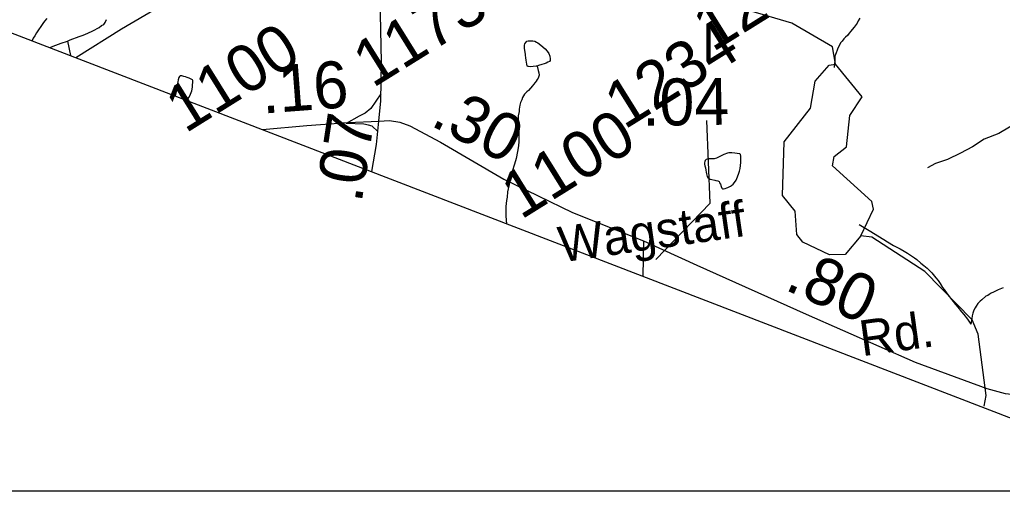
# Model space of a CAD drawing. Extents: x 2001466 to 31450019, y -30647475 to 847247.
# Drawn here: x 2042862 to 2048097, y 658076 to 660687 of the extents above; entities that cross this region are included whole.
import ezdxf

# ---------------------------------------------------------------- set-up
doc = ezdxf.new("R2010")
doc.units = 0
for name, color, linetype in [('Exist Boundary Political CountyLine', 7, 'Continuous'), ('Exist Hydrographic Creek Single Shore', 7, 'Continuous'), ('Exist Hydrographic Misc Water Feature', 7, 'Continuous'), ('Exist Hydrographic Pond Under 1500 Sq Ft', 7, 'Continuous'), ('Exist Road Non-System Type 51', 7, 'Continuous'), ('Exist Road Primary NC Attributed', 7, 'Continuous'), ('Exist Road Secondary Mileage Hundredths English Label', 7, 'Continuous'), ('Exist Road Secondary Type 51 Attributed', 7, 'Continuous'), ('Exist Road Secondary Type 51 Label', 7, 'Continuous'), ('Exist Road Secondary Type 51 Number Label', 7, 'Continuous'), ('Map Preparation Inset Cut Line', 7, 'Continuous')]:
    doc.layers.add(name, color=color, linetype=linetype)

msp = doc.modelspace()

# ---------------------------------------------------------------- linework, layer by layer
at = {"layer": 'Exist Boundary Political CountyLine'}
msp.add_lwpolyline([(2025347, 667357.1), (2026293.9, 666990.5), (2073692.9, 648709.4), (2076162.7, 647794.5), (2078580.1, 646988.2), (2083338.8, 645254.9), (2086621.1, 644117.9)], dxfattribs=at)
at = {"layer": 'Exist Hydrographic Creek Single Shore'}
for points in [[(2047208.2, 660449.1), (2047192.2, 660541.3), (2046975.3, 660667.1), (2046316.2, 660864.2), (2046191.2, 660971.7), (2046174.1, 661182.1), (2046331.2, 661815.3), (2046331.2, 662064.7), (2046239.1, 662148.6), (2046005.2, 662264.9), (2045997.2, 662304.5)], [(2048000.7, 658625.7), (2048011.2, 658684.1), (2047969.2, 659009.8), (2047936.2, 659085.9), (2047685.2, 659343.6), (2047402.2, 659526.5), (2047343.1, 659534.2)]]:
    msp.add_lwpolyline(points, dxfattribs=at)
at = {"layer": 'Exist Hydrographic Misc Water Feature'}
msp.add_line((2043116.4, 660572.7), (2043133.5, 660495.7), dxfattribs=at)
for points in [[(2043006.3, 660692.4), (2042994.2, 660678.4), (2042986.2, 660666.3), (2042974.3, 660650.3), (2042962.4, 660632.3), (2042952.4, 660616.3), (2042942.3, 660600.3), (2042934.5, 660588.3), (2042927.9, 660575)], [(2043116.4, 660572.7), (2043130.6, 660578.7), (2043178.3, 660596.7), (2043200.3, 660604.8), (2043224.3, 660614.9), (2043252.4, 660626.9), (2043286.2, 660644.9), (2043298.3, 660654.9), (2043310.2, 660660.9), (2043318.2, 660670.9), (2043324.1, 660687)], [(2047337.4, 660694.6), (2047329.4, 660680.5), (2047323.5, 660668.5), (2047313.4, 660654.5), (2047307.5, 660646.5), (2047297.6, 660634.5), (2047289.6, 660624.4), (2047281.6, 660614.5), (2047271.6, 660602.5), (2047261.5, 660592.5), (2047253.7, 660584.4), (2047243.7, 660572.4), (2047235.7, 660562.4), (2047229.7, 660550.4), (2047221.8, 660534.4), (2047217.6, 660524.4), (2047211.7, 660510.3), (2047205.8, 660492.3)], [(2043022.8, 660538.4), (2043054.5, 660550.5), (2043082.4, 660560.6), (2043116.4, 660572.7)], [(2045618.2, 660439.3), (2045614.1, 660439.3), (2045598.1, 660437.3), (2045582.2, 660435.3), (2045572.1, 660437.3), (2045568.2, 660437.3), (2045566.2, 660441.3), (2045564.1, 660449.3), (2045560.2, 660471.2), (2045558.2, 660483.2), (2045556.1, 660497.2), (2045556.1, 660501.2), (2045552, 660535.2), (2045552, 660543.2), (2045552, 660551.2), (2045553.9, 660557.2), (2045558, 660565.2), (2045563.9, 660571.2), (2045571.9, 660573.3), (2045584, 660573.3), (2045595.9, 660573.3), (2045605.9, 660571.3), (2045616, 660567.3), (2045621.9, 660563.3), (2045637.9, 660551.4), (2045662.1, 660531.4), (2045672, 660519.5), (2045682, 660505.5), (2045686.1, 660491.5), (2045688.2, 660477.5), (2045688.2, 660469.5), (2045684.3, 660463.5), (2045676.3, 660459.5), (2045666.2, 660455.5), (2045656.2, 660451.4), (2045644.3, 660447.4), (2045626.2, 660441.4), (2045618.2, 660439.3)], [(2047205.8, 660492.3), (2047205.8, 660484.3), (2047205.8, 660476.3), (2047205.8, 660466.3), (2047203.9, 660452.3), (2047201.9, 660432.3)], [(2045618.2, 660439.3), (2045624.2, 660415.4), (2045628.3, 660403.4), (2045630.3, 660391.4), (2045628.3, 660385.4), (2045624.4, 660375.4), (2045618.2, 660367.3), (2045614.3, 660359.3), (2045608.4, 660351.3), (2045600.4, 660341.3), (2045594.5, 660333.3), (2045584.4, 660321.3), (2045572.5, 660309.3), (2045564.5, 660301.3), (2045552.4, 660289.3), (2045546.5, 660281.3), (2045540.5, 660271.2), (2045536.6, 660259.2), (2045530.5, 660245.2), (2045526.6, 660231.2), (2045522.7, 660209.2), (2045522.7, 660197.2), (2045518.6, 660173.2), (2045518.6, 660149.2), (2045518.8, 660123.2), (2045520.8, 660105.2), (2045520.8, 660083.2), (2045520.8, 660059.2), (2045520.8, 660037.3), (2045519, 660013.3), (2045515.1, 659983.3), (2045507.1, 659947.2), (2045499.1, 659917.2), (2045485.4, 659877.2), (2045479.2, 659851.2), (2045473.3, 659829.2), (2045469.4, 659807.2), (2045461.4, 659769.2), (2045459.5, 659741.2), (2045455.6, 659723.2), (2045451.5, 659691.2), (2045451.7, 659667.2), (2045451.7, 659643.2), (2045453.8, 659615.2), (2045456.2, 659599.9)], [(2047343.1, 659534.2), (2047410.2, 659677.3), (2047401.2, 659716.8), (2047193.2, 659908), (2047201.2, 659957.1), (2047267.1, 660008.3), (2047284.1, 660175.2), (2047350.1, 660275.6), (2047208.2, 660449.1)], [(2043751.9, 660257.2), (2043764.8, 660273.9), (2043772.8, 660289.9), (2043778.9, 660307.9), (2043782.6, 660325.9), (2043782.6, 660339.9), (2043784.7, 660351.9), (2043784.7, 660361.9), (2043782.6, 660365.9), (2043764.8, 660373.9), (2043754.7, 660377.9), (2043744.7, 660381.9), (2043736.7, 660383.9), (2043730.7, 660385.8), (2043726.6, 660387.8), (2043720.7, 660387.8), (2043716.8, 660387.8), (2043712.7, 660383.8), (2043710.6, 660377.8), (2043706.7, 660365.8), (2043704.7, 660355.8)], [(2043704.7, 660355.8), (2043700.8, 660337.8), (2043698.8, 660317.8), (2043694.9, 660301.8), (2043692.8, 660289.8), (2043690.4, 660280.9)], [(2046632.8, 659975.4), (2046613, 659967.3), (2046592.9, 659957.3), (2046575, 659949.2), (2046562.9, 659945.2), (2046554.9, 659945.2), (2046544.9, 659945.2), (2046534.8, 659945.2), (2046525, 659943.2), (2046518.8, 659941.1), (2046514.9, 659935.1), (2046512.9, 659931.1), (2046510.8, 659923.1), (2046511, 659917.1), (2046513.1, 659907.1), (2046515.1, 659897.2), (2046517, 659885.2), (2046519, 659873.2), (2046521.1, 659865.2), (2046525, 659851.2), (2046529.1, 659845.1), (2046535.2, 659839.1), (2046541.2, 659837.2), (2046549.2, 659835.3), (2046565.2, 659831.3), (2046571.1, 659829.3), (2046581.2, 659827.3), (2046585.1, 659825.3), (2046589.2, 659823.3), (2046591.2, 659817.3), (2046595.1, 659809.3), (2046599.2, 659797.3), (2046603.1, 659789.3), (2046607.2, 659785.4), (2046611.1, 659785.4), (2046621.2, 659787.4), (2046629.1, 659789.4), (2046635.1, 659791.4), (2046649.2, 659799.4), (2046655.2, 659803.4), (2046663.2, 659809.4), (2046671.2, 659819.4), (2046679.2, 659831.5), (2046687, 659849.5), (2046693.1, 659867.5), (2046697, 659879.5), (2046701.1, 659893.5), (2046703, 659909.5), (2046704.8, 659925.5), (2046704.8, 659947.5), (2046704.8, 659959.5), (2046702.8, 659967.5), (2046698.9, 659971.5), (2046684.7, 659973.4), (2046672.8, 659975.4), (2046656.8, 659977.4), (2046640.8, 659977.4), (2046632.8, 659975.4)], [(2047335.3, 659594.8), (2047397.5, 659556.9), (2047411.4, 659548.9), (2047465.6, 659515), (2047485.4, 659503.1), (2047517.4, 659483.1), (2047553.7, 659465.2), (2047573.6, 659453.2), (2047591.7, 659441.2), (2047607.7, 659431.3), (2047629.6, 659417.3), (2047641.7, 659407.3), (2047663.8, 659389.4), (2047679.8, 659375.4), (2047697.7, 659361.4), (2047705.7, 659353.4), (2047721.7, 659337.5), (2047743.8, 659309.6), (2047755.9, 659295.6), (2047766, 659279.6), (2047777.9, 659259.6), (2047788.1, 659247.6), (2047800, 659229.7), (2047821.9, 659201.7), (2047836.1, 659183.8), (2047848.2, 659167.8), (2047860.1, 659153.8), (2047880.2, 659129.8), (2047892.1, 659115.9), (2047912.2, 659089.9), (2047930.2, 659064)], [(2048101.8, 659256.3), (2048075.8, 659246.2), (2048050, 659234.1), (2048038.1, 659228.1), (2048028, 659222.1), (2048020, 659216.1), (2048010, 659212.1), (2047988, 659194), (2047980, 659186), (2047966.1, 659174), (2047958.1, 659160), (2047952.1, 659150), (2047946.2, 659138), (2047940, 659122), (2047936.2, 659107.9), (2047934.3, 659093.9), (2047930.2, 659064)]]:
    msp.add_lwpolyline(points, dxfattribs=at)
at = {"layer": 'Exist Hydrographic Pond Under 1500 Sq Ft'}
for points in [[(2046993.1, 659666), (2046926.1, 659749.4), (2046934.3, 660034.7), (2047075.1, 660215.6), (2047100.2, 660359.4), (2047175.2, 660443.2), (2047208.2, 660449.1)], [(2047343.1, 659534.2), (2047260.1, 659434.3), (2047177, 659432.7), (2047035.2, 659501.2), (2047002.1, 659541.3), (2046993.1, 659666)]]:
    msp.add_lwpolyline(points, dxfattribs=at)
at = {"layer": 'Exist Road Non-System Type 51'}
for points in [[(2044786.4, 660291.5), (2044733.1, 660212.2), (2044702.6, 660188.8), (2044670.2, 660171.5), (2044601.1, 660133.3)], [(2048431, 660305.1), (2048299.2, 660217.8), (2048183.6, 660142.2), (2048078.4, 660080.3), (2047999.8, 660049.9), (2047938.9, 660009.1), (2047874.2, 659974.4), (2047805.6, 659941.8), (2047741.1, 659919.1), (2047698.6, 659896)], [(2044769.6, 660090.4), (2044739.1, 660118.1), (2044721.3, 660124.5), (2044695.4, 660129), (2044601.1, 660133.3)]]:
    msp.add_lwpolyline(points, dxfattribs=at)
at = {"layer": 'Exist Road Primary NC Attributed'}
msp.add_lwpolyline([(2043161.8, 660484.8), (2043403.6, 660637.1), (2043704.5, 660815.2), (2044097.5, 661058.1), (2044399.9, 661239.3), (2044562.7, 661341.9)], dxfattribs=at)
at = {"layer": 'Exist Road Secondary Type 51 Attributed'}
for points in [[(2044775.1, 660145.1), (2044785.7, 660253.9), (2044789.4, 660461.9), (2044784.6, 660715.5), (2044777.2, 660821.1), (2044744.5, 660923.5), (2044685.9, 661063), (2044602.6, 661252.1), (2044562.7, 661341.9)], [(2044155.9, 660101.4), (2044392, 660121.8), (2044610.5, 660138.7), (2044775.1, 660145.1)], [(2044738.1, 659876.9), (2044762.5, 660020.4), (2044775.1, 660145.1)], [(2044775.1, 660145.1), (2044832.7, 660149.3), (2044886.5, 660139.8), (2044940.3, 660120.8), (2045103.9, 660034.1), (2045441.7, 659836.6), (2045806.9, 659659.2), (2046185.3, 659508.1)], [(2046185.3, 659508.1), (2046181.7, 659320.1)], [(2046185.3, 659508.1), (2046469.3, 659377.1), (2047052, 659116.2), (2047633, 658861.7), (2048014.6, 658721.2), (2048112.8, 658694.8), (2048217.3, 658683.1), (2048334.4, 658695.8), (2048452.7, 658729.6), (2048709.7, 658890.2), (2048969.4, 659082.4), (2049065.9, 659158.5), (2049156.7, 659236.6), (2049255.9, 659293.7), (2049373.1, 659329.6), (2049528.3, 659343.3), (2049868.7, 659315.9), (2049986.1, 659304.2), (2050076.9, 659300)]]:
    msp.add_lwpolyline(points, dxfattribs=at)
at = {"layer": 'Exist Road Secondary Type 51 Number Label'}
msp.add_lwpolyline([(2046250.7, 659408.5), (2046541.5, 659708.6), (2046522.7, 660149.4)], dxfattribs=at)
at = {"layer": 'Map Preparation Inset Cut Line'}
msp.add_lwpolyline([(2049181, 658173.9), (2029908.9, 658173.9), (2029908.9, 665546.5)], dxfattribs=at)

# ---------------------------------------------------------------- texts
at = {"layer": 'Exist Road Secondary Mileage Hundredths English Label'}
for s, rotation, p in [('.16', 4.3582, (2044156.9, 660185.7)), ('.04', 0.7288, (2046179, 660120.8)), ('.30', 332.9558, (2045043.2, 660125.9)), ('.07', 81.3099, (2044683.1, 659705)), ('.80', 336.0028, (2046930.6, 659250.4))]:
    msp.add_text(s, height=250, rotation=rotation, dxfattribs=at).set_placement(p)
at = {"layer": 'Exist Road Secondary Type 51 Label'}
for s, rotation, p in [('Wagstaff', 8.1901, (2045747, 659392.1)), ('Rd.', 7.9208, (2047350, 658892.1))]:
    msp.add_text(s, height=190, rotation=rotation, dxfattribs=at).set_placement(p)
at = {"layer": 'Exist Road Secondary Type 51 Number Label'}
for s, p in [('1251', (2046553.9, 660510.9)), ('1173', (2044743, 660319.5)), ('1234', (2046083.3, 660097.5)), ('1100', (2043744.3, 660077.8)), ('1100', (2045532.4, 659617.7))]:
    msp.add_text(s, height=250, rotation=31.918, dxfattribs=at).set_placement(p)

doc.saveas('drawing.dxf')
